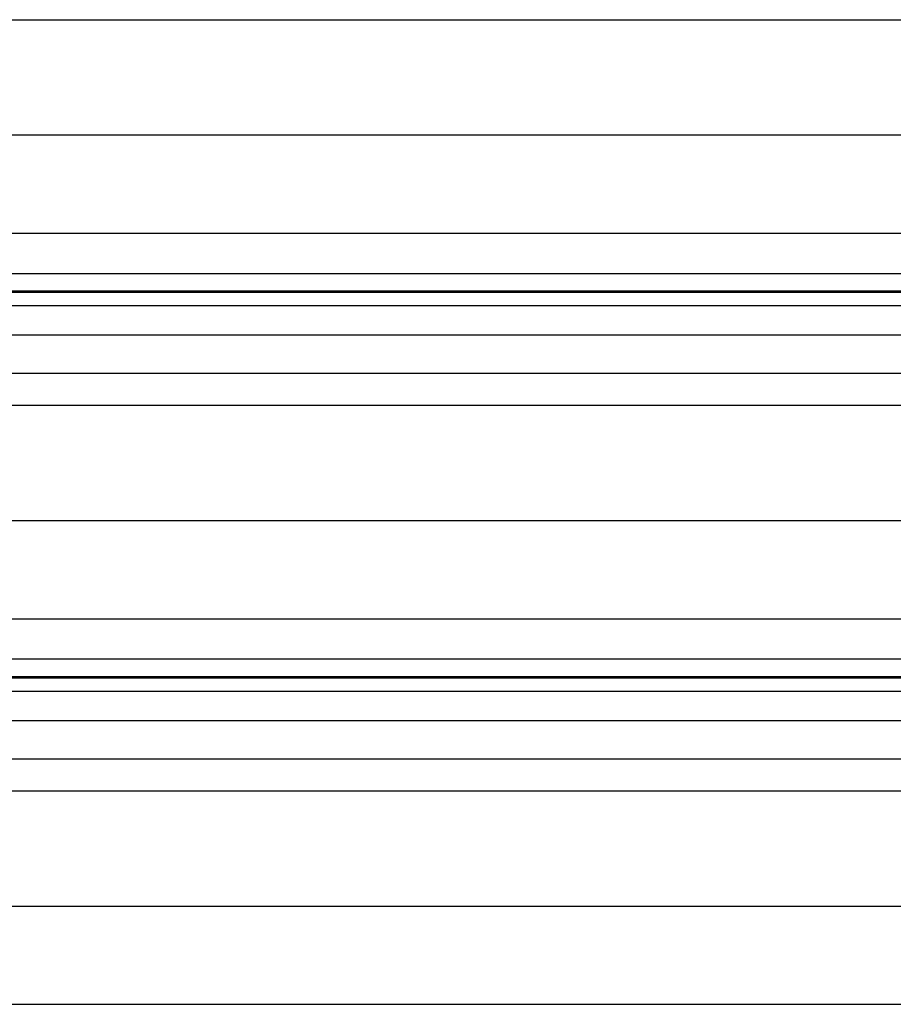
# Model space of a CAD drawing. Header units: inches. Extents: x 170 to 284, y 215 to 248.
# Tile 900 of 1056: x 230.516 to 230.981, y 240.216 to 240.741. Entities that reach past the tile are written whole.
import ezdxf

# ---------------------------------------------------------------- set-up
doc = ezdxf.new("R2010")
doc.units = ezdxf.units.IN
doc.header["$LTSCALE"] = 0.25
doc.header["$MEASUREMENT"] = 0
doc.layers.add('LH TOP OF HOOD', color=7, linetype='Continuous')

msp = doc.modelspace()

# ---------------------------------------------------------------- linework, layer by layer
at = {"layer": 'LH TOP OF HOOD'}
for p, q in [((227.24016, 240.74095), (231.11938, 240.74095)), ((227.19378, 240.67956), (231.16577, 240.67956)), ((227.16361, 240.62717), (231.19593, 240.62717)), ((227.16361, 240.60579), (231.19593, 240.60579)), ((231.19593, 240.59631), (227.16361, 240.59631)), ((227.16361, 240.59567), (231.19593, 240.59567)), ((227.16361, 240.58865), (231.19593, 240.58865)), ((227.16361, 240.57296), (231.19593, 240.57296)), ((227.16361, 240.55258), (231.19593, 240.55258)), ((227.24016, 240.5355), (231.11938, 240.5355)), ((227.19378, 240.47411), (231.16577, 240.47411)), ((227.16361, 240.42172), (231.19593, 240.42172)), ((227.16361, 240.40034), (231.19593, 240.40034)), ((231.19593, 240.39086), (227.16361, 240.39086)), ((227.16361, 240.39022), (231.19593, 240.39022)), ((227.16361, 240.3832), (231.19593, 240.3832)), ((227.16361, 240.36752), (231.19593, 240.36752)), ((227.16361, 240.34713), (231.19593, 240.34713)), ((227.24016, 240.33005), (231.11938, 240.33005)), ((227.19378, 240.26866), (231.16577, 240.26866)), ((227.16361, 240.21628), (231.19593, 240.21628))]:
    msp.add_line(p, q, dxfattribs=at)

doc.saveas('drawing.dxf')
